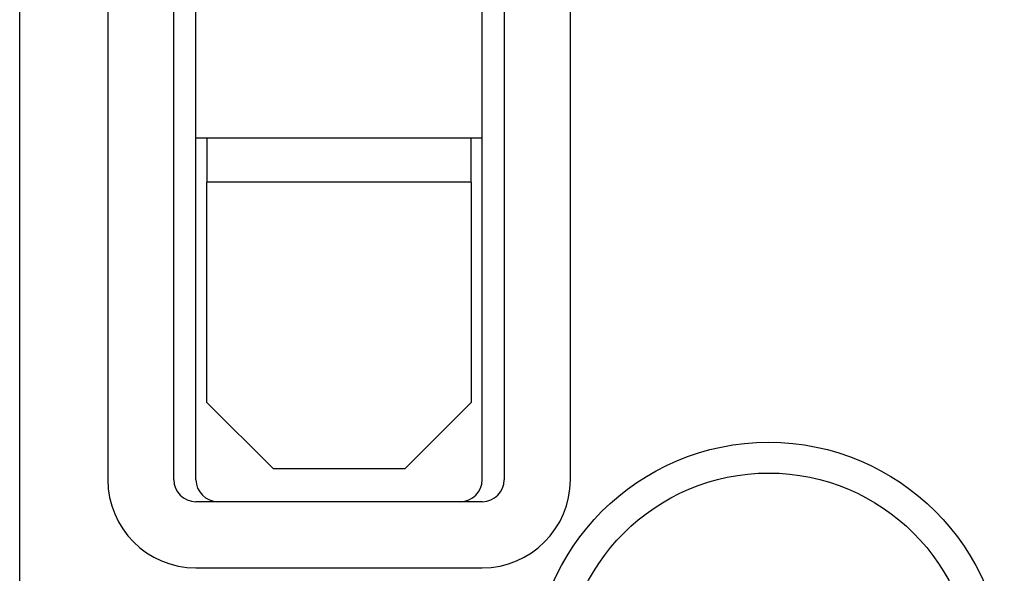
# Model space of a CAD drawing. Extents: x 1107 to 4046, y 937 to 3355.
# Tile 681 of 861: x 2082 to 2104, y 3012 to 3025. Entities that reach past the tile are written whole.
import ezdxf

# ---------------------------------------------------------------- set-up
doc = ezdxf.new("R2010")
doc.units = 0
doc.layers.add('KF_VIDA_L___C_BOTTOM', color=7, linetype='CONTINUOUS')

# ---------------------------------------------------------------- blocks, each defined once
blk = doc.blocks.new('KF_VIDA_L___C_BOTTOM')
at = {"layer": 'KF_VIDA_L___C_BOTTOM'}
for p, q in [((-105, 53.5), (-105, 311.5)), ((-103, 173), (-103, 139.5)), ((-101.5, 139.5), (-101.5, 173)), ((-101, 139.5), (-101, 173)), ((-94.5, 139.5), (-94.5, 173)), ((-94, 173), (-94, 139.5)), ((-92.5, 139.5), (-92.5, 173)), ((-94.5, 147.25), (-101, 147.25)), ((-100.75, 147.25), (-100.75, 146.25)), ((-94.75, 146.25), (-94.75, 147.25)), ((-100.75, 141.25), (-100.75, 146.25)), ((-94.75, 146.25), (-100.75, 146.25)), ((-94.75, 146.25), (-94.75, 141.25)), ((-99.25, 139.75), (-100.75, 141.25)), ((-94.75, 141.25), (-96.25, 139.75)), ((-99.25, 139.75), (-96.25, 139.75)), ((-94.5, 139), (-101, 139)), ((-101, 137.5), (-94.5, 137.5))]:
    blk.add_line(p, q, dxfattribs=at)
for radius in [5.35, 4.65]:
    blk.add_circle((-88, 135), radius, dxfattribs=at)
for centre, radius, start, end in [((-101, 139.5), 2, 180, 270), ((-101, 139.5), 0.5, 180, 270), ((-100.5, 139.5), 0.5, 180, 270), ((-95, 139.5), 0.5, 270, 0), ((-94.5, 139.5), 2, 270, 0), ((-94.5, 139.5), 0.5, 270, 0)]:
    blk.add_arc(centre, radius, start, end, dxfattribs=at)

msp = doc.modelspace()

# ---------------------------------------------------------------- block references
at = {"layer": 'KF_VIDA_L___C_BOTTOM'}
msp.add_blockref('KF_VIDA_L___C_BOTTOM', (2186.979, 2875.018), dxfattribs=at)

doc.saveas('drawing.dxf')
